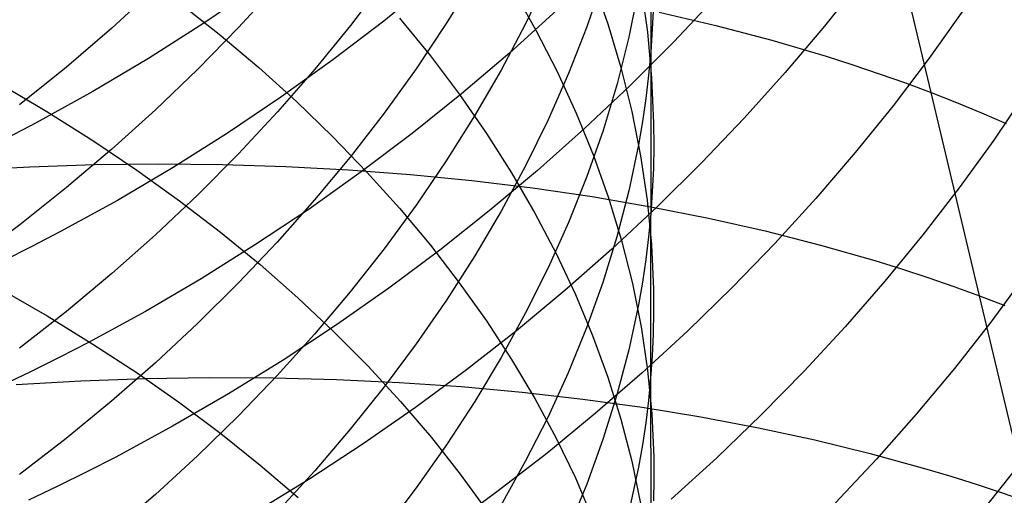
# Model space of a CAD drawing. Extents: x -383 to 1849, y -1185 to -529.
# Tile 599 of 656: x 422.3 to 429.59, y -955.62 to -952.1. Entities that reach past the tile are written whole.
import ezdxf

# ---------------------------------------------------------------- set-up
doc = ezdxf.new("R2010")
doc.units = 0
doc.layers.add('PREDEFINITO', color=7, linetype='CONTINUOUS')

msp = doc.modelspace()

# ---------------------------------------------------------------- linework, layer by layer
at = {"layer": 'PREDEFINITO'}
for p, q in [((429.0489, -952.6363, 497.8939), (428.6976, -951.1531, 499.1035)), ((426.9722, -951.1773, 633.6664), (426.9727, -952.336, 634.9519)), ((424.9995, -951.8097, 624.2318), (424.7489, -952.1391, 623.9666)), ((425.3627, -951.8086, 532.9674), (424.9963, -952.1059, 533.1012)), ((425.669, -951.7859, 626.3436), (425.4592, -952.1255, 626.0579)), ((426.2118, -951.7809, 628.5141), (426.0456, -952.1269, 628.2099)), ((426.6196, -951.7991, 630.7405), (426.4996, -952.148, 630.4202)), ((426.5431, -951.8042, 640.6397), (426.6553, -952.1264, 640.2874)), ((428.5384, -951.7929, 527.9367), (428.2589, -952.144, 528.1397)), ((423.3063, -951.861, 620.2057), (422.982, -952.1581, 619.9874)), ((424.0516, -951.8584, 534.5683), (423.6575, -952.1263, 534.6755)), ((424.2092, -951.8396, 622.184), (423.9204, -952.1549, 621.9415)), ((425.9509, -951.8698, 643.3167), (426.1225, -952.1729, 642.9703)), ((426.8817, -951.8769, 632.9946), (426.8108, -952.225, 632.6609)), ((426.9, -951.8536, 637.9558), (426.9481, -952.1893, 637.6046)), ((427.4575, -951.9254, 529.7337), (427.1436, -952.2591, 529.9116)), ((423.4741, -951.9645, 649.1135), (423.7783, -952.2046, 648.812)), ((426.2751, -952.0285, 531.4514), (425.9288, -952.3414, 531.604)), ((426.9922, -951.9919, 635.2963), (426.9846, -952.164, 635.124)), ((429.2889, -952.0234, 526.3027), (429.0343, -952.3814, 526.5233)), ((424.9963, -952.1059, 533.1012), (424.62, -952.3933, 533.2276)), ((425.1136, -952.0849, 645.9424), (425.3415, -952.3651, 645.6075)), ((427.0352, -952.0393, 496.6617), (427.456, -952.138, 496.8887)), ((422.982, -952.1581, 619.9874), (422.6465, -952.4468, 619.7758)), ((423.6575, -952.1263, 534.6755), (423.2544, -952.3829, 534.7748)), ((423.9204, -952.1549, 621.9415), (423.6194, -952.4629, 621.7048)), ((424.7489, -952.1391, 623.9666), (424.4852, -952.4626, 623.7066)), ((425.4592, -952.1255, 626.0579), (425.2355, -952.4603, 625.7765)), ((426.0456, -952.1269, 628.2099), (425.8645, -952.4693, 627.9094)), ((426.1225, -952.1729, 642.9703), (426.2796, -952.4795, 642.6203)), ((426.4996, -952.148, 630.4202), (426.3638, -952.4944, 630.1026)), ((426.6553, -952.1264, 640.2874), (426.752, -952.4509, 639.9332)), ((426.9846, -952.164, 635.124), (426.9727, -952.336, 634.9519)), ((427.456, -952.138, 496.8887), (427.8684, -952.2471, 497.1256)), ((428.2589, -952.144, 528.1397), (427.9673, -952.4887, 528.3363)), ((423.7783, -952.2046, 648.812), (424.0704, -952.451, 648.503)), ((426.8108, -952.225, 632.6609), (426.7234, -952.5715, 632.3291)), ((426.9481, -952.1893, 637.6046), (426.9797, -952.5259, 637.253)), ((427.8684, -952.2471, 497.1256), (428.2717, -952.3665, 497.3721)), ((427.1436, -952.2591, 529.9116), (426.8183, -952.5852, 530.0826)), ((423.2544, -952.3829, 534.7748), (422.8428, -952.6278, 534.8661)), ((424.62, -952.3933, 533.2276), (424.2343, -952.6703, 533.3463)), ((425.3415, -952.3651, 645.6075), (425.5559, -952.6499, 645.2675)), ((425.9288, -952.3414, 531.604), (425.5722, -952.6454, 531.7493)), ((426.9727, -952.336, 634.9519), (426.9564, -952.508, 634.78)), ((426.9727, -952.336, 634.9519), (426.9722, -954.754, 637.4297)), ((428.2717, -952.3665, 497.3721), (428.4697, -952.43, 497.499)), ((429.0343, -952.3814, 526.5233), (428.7669, -952.734, 526.7377)), ((422.6465, -952.4468, 619.7758), (422.3001, -952.7268, 619.571)), ((423.6194, -952.4629, 621.7048), (423.3067, -952.7635, 621.4743)), ((424.0704, -952.451, 648.503), (424.3502, -952.7035, 648.187)), ((424.4852, -952.4626, 623.7066), (424.2088, -952.7797, 623.4521)), ((425.2355, -952.4603, 625.7765), (424.9982, -952.79, 625.5)), ((425.8645, -952.4693, 627.9094), (425.6689, -952.8076, 627.6128)), ((426.752, -952.4509, 639.9332), (426.8329, -952.7771, 639.5773)), ((428.4697, -952.43, 497.499), (428.6654, -952.4962, 497.6282)), ((426.3638, -952.4944, 630.1026), (426.2127, -952.8378, 629.7881)), ((426.2796, -952.4795, 642.6203), (426.4217, -952.7891, 642.2672)), ((426.9564, -952.508, 634.78), (426.9357, -952.6797, 634.6084)), ((426.9797, -952.5259, 637.253), (426.9944, -952.863, 636.9012)), ((427.9673, -952.4887, 528.3363), (427.6637, -952.8267, 528.5263)), ((428.6654, -952.4962, 497.6282), (428.8584, -952.565, 497.7599)), ((422.1523, -952.5712, 651.511), (422.5023, -952.7771, 651.2395)), ((426.8183, -952.5852, 530.0826), (426.482, -952.9031, 530.2466)), ((426.7234, -952.5715, 632.3291), (426.6195, -952.9162, 631.9995)), ((428.8584, -952.565, 497.7599), (429.0489, -952.6363, 497.8939)), ((422.8428, -952.6278, 534.8661), (422.4229, -952.8606, 534.9492)), ((424.2343, -952.6703, 533.3463), (423.8394, -952.9366, 533.4571)), ((425.5722, -952.6454, 531.7493), (425.2054, -952.9399, 531.8871)), ((425.5559, -952.6499, 645.2675), (425.7564, -952.939, 644.9228)), ((426.9357, -952.6797, 634.6084), (426.9107, -952.8512, 634.4371)), ((429.4065, -954.1427, 496.715), (429.0489, -952.6363, 497.8939)), ((429.0489, -952.6363, 497.8939), (429.2367, -952.7102, 498.0302)), ((429.756, -952.629, 524.8711), (429.5131, -952.9883, 525.1036)), ((423.3067, -952.7635, 621.4743), (422.9825, -953.0562, 621.2503)), ((424.3502, -952.7035, 648.187), (424.6174, -952.9617, 647.8643)), ((428.7669, -952.734, 526.7377), (428.487, -953.0806, 526.9458)), ((429.2367, -952.7102, 498.0302), (429.4219, -952.7867, 498.1688)), ((422.5023, -952.7771, 651.2395), (422.8411, -952.9904, 650.9588)), ((424.2088, -952.7797, 623.4521), (423.92, -953.0901, 623.2033)), ((424.9982, -952.79, 625.5), (424.7476, -953.1141, 625.2284)), ((425.6689, -952.8076, 627.6128), (425.4591, -953.1415, 627.3203)), ((426.4217, -952.7891, 642.2672), (426.5488, -953.1016, 641.9114)), ((426.8329, -952.7771, 639.5773), (426.8977, -953.1048, 639.2203)), ((427.6637, -952.8267, 528.5263), (427.3485, -953.1575, 528.7095)), ((429.4219, -952.7867, 498.1688), (429.6043, -952.8658, 498.3096)), ((422.4229, -952.8606, 534.9492), (422.2099, -952.9723, 534.9876)), ((426.2127, -952.8378, 629.7881), (426.0464, -953.178, 629.477)), ((426.482, -952.9031, 530.2466), (426.135, -953.2127, 530.4033)), ((426.9107, -952.8512, 634.4371), (426.8814, -953.0225, 634.2662)), ((426.9944, -952.863, 636.9012), (426.9955, -953.0316, 636.7253)), ((423.8394, -952.9366, 533.4571), (423.4357, -953.1917, 533.5598)), ((424.6174, -952.9617, 647.8643), (424.8718, -953.2253, 647.5353)), ((425.2054, -952.9399, 531.8871), (424.8288, -953.2246, 532.0172)), ((425.7564, -952.939, 644.9228), (425.9428, -953.2321, 644.5739)), ((426.6195, -952.9162, 631.9995), (426.4997, -953.2587, 631.6725)), ((422.8411, -952.9904, 650.9588), (423.1685, -953.2107, 650.6694)), ((426.8814, -953.0225, 634.2662), (426.8102, -953.3642, 633.9255)), ((426.9955, -953.0316, 636.7253), (426.9922, -953.2002, 636.5496)), ((429.5131, -952.9883, 525.1036), (429.2571, -953.3426, 525.3302)), ((422.9825, -953.0562, 621.2503), (422.647, -953.3406, 621.033)), ((423.92, -953.0901, 623.2033), (423.6191, -953.3935, 622.9606)), ((424.7476, -953.1141, 625.2284), (424.4839, -953.4324, 624.9621)), ((426.5488, -953.1016, 641.9114), (426.6606, -953.4165, 641.5532)), ((426.8977, -953.1048, 639.2203), (426.9462, -953.4336, 638.8624)), ((428.487, -953.0806, 526.9458), (428.1949, -953.421, 527.1473)), ((421.8957, -953.2105, 493.5121), (422.3761, -953.1856, 493.6139)), ((422.3761, -953.1856, 493.6139), (422.8543, -953.1705, 493.7271)), ((422.8543, -953.1705, 493.7271), (423.3298, -953.1654, 493.8516)), ((423.4357, -953.1917, 533.5598), (423.0235, -953.4352, 533.6542)), ((423.3298, -953.1654, 493.8516), (423.8021, -953.1701, 493.9873)), ((423.8021, -953.1701, 493.9873), (424.2707, -953.1847, 494.1341)), ((424.2707, -953.1847, 494.1341), (424.735, -953.2093, 494.2918)), ((425.4591, -953.1415, 627.3203), (425.2354, -953.4707, 627.0324)), ((426.0464, -953.178, 629.477), (425.8654, -953.5146, 629.1695)), ((426.9922, -953.2002, 636.5496), (426.9846, -953.3688, 636.3741)), ((427.3485, -953.1575, 528.7095), (427.022, -953.4807, 528.8856)), ((423.1685, -953.2107, 650.6694), (423.4843, -953.4378, 650.3717)), ((424.8288, -953.2246, 532.0172), (424.4427, -953.4992, 532.1393)), ((424.735, -953.2093, 494.2918), (425.1944, -953.2439, 494.4603)), ((424.8718, -953.2253, 647.5353), (425.113, -953.4941, 647.2005)), ((425.1944, -953.2439, 494.4603), (425.6485, -953.2885, 494.6396)), ((426.135, -953.2127, 530.4033), (425.7776, -953.5133, 530.5524)), ((425.9428, -953.2321, 644.5739), (426.1149, -953.5288, 644.221)), ((426.4997, -953.2587, 631.6725), (426.3641, -953.5986, 631.3482)), ((422.647, -953.3406, 621.033), (422.3006, -953.6165, 620.8228)), ((425.6485, -953.2885, 494.6396), (426.0967, -953.343, 494.8294)), ((426.0967, -953.343, 494.8294), (426.5385, -953.4076, 495.0297)), ((429.2571, -953.3426, 525.3302), (428.9882, -953.6915, 525.5504)), ((423.6191, -953.3935, 622.9606), (423.3064, -953.6895, 622.7243)), ((426.5385, -953.4076, 495.0297), (426.9733, -953.4823, 495.2404)), ((426.6606, -953.4165, 641.5532), (426.7568, -953.7335, 641.1929)), ((426.8102, -953.3642, 633.9255), (426.7223, -953.7044, 633.5867)), ((426.9846, -953.3688, 636.3741), (426.9727, -953.5373, 636.1987)), ((423.0235, -953.4352, 533.6542), (422.6031, -953.6668, 533.7401)), ((423.4843, -953.4378, 650.3717), (423.7882, -953.6714, 650.066)), ((424.4839, -953.4324, 624.9621), (424.2076, -953.7444, 624.7014)), ((425.2354, -953.4707, 627.0324), (424.9981, -953.7949, 626.7493)), ((427.022, -953.4807, 528.8856), (426.6846, -953.7961, 529.0545)), ((426.9462, -953.4336, 638.8624), (426.9782, -953.7633, 638.5041)), ((426.9733, -953.4823, 495.2404), (427.4007, -953.567, 495.4613)), ((428.1949, -953.421, 527.1473), (427.8908, -953.7548, 527.3421)), ((424.4427, -953.4992, 532.1393), (424.0476, -953.7631, 532.2534)), ((425.113, -953.4941, 647.2005), (425.341, -953.7676, 646.8601)), ((425.7776, -953.5133, 530.5524), (425.4101, -953.8047, 530.6939)), ((425.8654, -953.5146, 629.1695), (425.6698, -953.8473, 628.866)), ((426.1149, -953.5288, 644.221), (426.2724, -953.8289, 643.8646)), ((426.9727, -953.5373, 636.1987), (426.9564, -953.7056, 636.0235)), ((422.3006, -953.6165, 620.8228), (421.9436, -953.8834, 620.6198)), ((426.3641, -953.5986, 631.3482), (426.213, -953.9356, 631.0271)), ((427.4007, -953.567, 495.4613), (427.82, -953.6619, 495.6923)), ((422.6031, -953.6668, 533.7401), (422.3899, -953.778, 533.7798)), ((423.3064, -953.6895, 622.7243), (422.9821, -953.9778, 622.4945)), ((423.7882, -953.6714, 650.066), (424.08, -953.9113, 649.7528)), ((426.7223, -953.7044, 633.5867), (426.618, -954.0428, 633.2501)), ((426.9564, -953.7056, 636.0235), (426.9357, -953.8738, 635.8487)), ((427.82, -953.6619, 495.6923), (428.2308, -953.7669, 495.9333)), ((428.9882, -953.6915, 525.5504), (428.7069, -954.0346, 525.7642)), ((422.3899, -953.778, 533.7798), (422.1747, -953.8861, 533.8172)), ((424.0476, -953.7631, 532.2534), (423.6435, -954.0161, 532.3591)), ((424.2076, -953.7444, 624.7014), (423.9188, -954.0499, 624.4466)), ((425.341, -953.7676, 646.8601), (425.5553, -954.0457, 646.5145)), ((426.7568, -953.7335, 641.1929), (426.8371, -954.0524, 640.831)), ((426.9782, -953.7633, 638.5041), (426.9933, -954.0935, 638.1456)), ((427.8908, -953.7548, 527.3421), (427.5752, -954.0815, 527.5298)), ((428.2308, -953.7669, 495.9333), (428.6325, -953.882, 496.1841)), ((424.9981, -953.7949, 626.7493), (424.7474, -954.1136, 626.4713)), ((425.4101, -953.8047, 530.6939), (425.0329, -954.0865, 530.8274)), ((425.6698, -953.8473, 628.866), (425.46, -954.1757, 628.5668)), ((426.2724, -953.8289, 643.8646), (426.4151, -954.1319, 643.5051)), ((426.6846, -953.7961, 529.0545), (426.3365, -954.103, 529.2158)), ((424.08, -953.9113, 649.7528), (424.3594, -954.157, 649.4325)), ((426.9357, -953.8738, 635.8487), (426.9108, -954.0418, 635.6742)), ((428.6325, -953.882, 496.1841), (428.8298, -953.9433, 496.3132)), ((422.9821, -953.9778, 622.4945), (422.6466, -954.2579, 622.2716)), ((426.213, -953.9356, 631.0271), (426.0468, -954.2694, 630.7094)), ((428.8298, -953.9433, 496.3132), (429.0246, -954.0073, 496.4448)), ((429.7485, -953.9879, 523.9343), (429.4915, -954.3375, 524.1661)), ((423.6435, -954.0161, 532.3591), (423.231, -954.2577, 532.4562)), ((423.9188, -954.0499, 624.4466), (423.618, -954.3485, 624.1979)), ((425.5553, -954.0457, 646.5145), (425.7558, -954.328, 646.1642)), ((426.618, -954.0428, 633.2501), (426.4977, -954.379, 632.916)), ((426.8371, -954.0524, 640.831), (426.9014, -954.3728, 640.4678)), ((426.9108, -954.0418, 635.6742), (426.8816, -954.2096, 635.5)), ((428.7069, -954.0346, 525.7642), (428.4133, -954.3716, 525.9712)), ((429.0246, -954.0073, 496.4448), (429.2169, -954.0737, 496.5787)), ((429.2169, -954.0737, 496.5787), (429.4065, -954.1427, 496.715)), ((422.1542, -954.0913, 652.7563), (422.5042, -954.2919, 652.4805)), ((424.7474, -954.1136, 626.4713), (424.4838, -954.4266, 626.1988)), ((425.0329, -954.0865, 530.8274), (424.6463, -954.3583, 530.9527)), ((426.3365, -954.103, 529.2158), (425.9781, -954.4013, 529.3694)), ((426.4151, -954.1319, 643.5051), (426.5427, -954.4377, 643.1427)), ((426.9933, -954.0935, 638.1456), (426.9945, -954.2587, 637.9664)), ((427.5752, -954.0815, 527.5298), (427.2482, -954.4009, 527.7102)), ((429.7705, -955.6721, 495.5664), (429.4065, -954.1427, 496.715)), ((429.4065, -954.1427, 496.715), (429.5935, -954.2143, 496.8537)), ((424.3594, -954.157, 649.4325), (424.6263, -954.4083, 649.1053)), ((425.46, -954.1757, 628.5668), (425.2363, -954.4995, 628.2722)), ((426.8816, -954.2096, 635.5), (426.8105, -954.5441, 635.1529)), ((422.6466, -954.2579, 622.2716), (422.3002, -954.5296, 622.056)), ((422.5042, -954.2919, 652.4805), (422.8431, -954.4998, 652.1955)), ((423.231, -954.2577, 532.4562), (422.8103, -954.4875, 532.5446)), ((426.0468, -954.2694, 630.7094), (425.8658, -954.5997, 630.3955)), ((426.9945, -954.2587, 637.9664), (426.9914, -954.4238, 637.7874)), ((423.618, -954.3485, 624.1979), (423.3053, -954.6398, 623.9558)), ((424.6463, -954.3583, 530.9527), (424.2506, -954.6196, 531.0697)), ((425.7558, -954.328, 646.1642), (425.9423, -954.6141, 645.8096)), ((429.4915, -954.3375, 524.1661), (429.2216, -954.6818, 524.3914)), ((424.4838, -954.4266, 626.1988), (424.2074, -954.7335, 625.9319)), ((424.6263, -954.4083, 649.1053), (424.8802, -954.6648, 648.7718)), ((425.9781, -954.4013, 529.3694), (425.6097, -954.6905, 529.5151)), ((426.4977, -954.379, 632.916), (426.3616, -954.7128, 632.5848)), ((426.5427, -954.4377, 643.1427), (426.655, -954.7458, 642.778)), ((426.9014, -954.3728, 640.4678), (426.9493, -954.6943, 640.1038)), ((427.2482, -954.4009, 527.7102), (426.9104, -954.7124, 527.8832)), ((426.9914, -954.4238, 637.7874), (426.984, -954.5889, 637.6084)), ((428.4133, -954.3716, 525.9712), (428.1079, -954.7022, 526.1713)), ((422.8103, -954.4875, 532.5446), (422.5969, -954.5979, 532.5854)), ((422.8431, -954.4998, 652.1955), (423.1706, -954.7146, 651.9016)), ((425.2363, -954.4995, 628.2722), (424.9989, -954.8183, 627.9825)), ((426.8105, -954.5441, 635.1529), (426.7228, -954.8772, 634.8078)), ((422.5969, -954.5979, 532.5854), (422.3816, -954.7052, 532.6239)), ((423.3053, -954.6398, 623.9558), (422.9811, -954.9235, 623.7204)), ((424.2506, -954.6196, 531.0697), (423.846, -954.8701, 531.1781)), ((425.8658, -954.5997, 630.3955), (425.6703, -954.9261, 630.0856)), ((425.9423, -954.6141, 645.8096), (426.1144, -954.9038, 645.4509)), ((426.984, -954.5889, 637.6084), (426.9722, -954.754, 637.4297)), ((422.3816, -954.7052, 532.6239), (422.1645, -954.8093, 532.6602)), ((423.1706, -954.7146, 651.9016), (423.4865, -954.936, 651.5992)), ((424.8802, -954.6648, 648.7718), (425.1211, -954.9264, 648.4322)), ((425.6097, -954.6905, 529.5151), (425.2317, -954.9701, 529.6526)), ((426.3616, -954.7128, 632.5848), (426.2101, -955.0438, 632.2567)), ((426.9104, -954.7124, 527.8832), (426.5619, -955.0158, 528.0485)), ((426.9493, -954.6943, 640.1038), (426.9807, -955.0167, 639.7391)), ((428.1079, -954.7022, 526.1713), (427.791, -955.0258, 526.3641)), ((429.2216, -954.6818, 524.3914), (428.9393, -955.0205, 524.6101)), ((422.2741, -954.7996, 492.3129), (422.754, -954.7728, 492.4163)), ((422.754, -954.7728, 492.4163), (423.2317, -954.7557, 492.5314)), ((423.2317, -954.7557, 492.5314), (423.7067, -954.7482, 492.6579)), ((423.7067, -954.7482, 492.6579), (424.1784, -954.7505, 492.7958)), ((424.2074, -954.7335, 625.9319), (423.9187, -955.0339, 625.6711)), ((424.1784, -954.7505, 492.7958), (424.6463, -954.7624, 492.9449)), ((424.6463, -954.7624, 492.9449), (425.1099, -954.7841, 493.1052)), ((425.1099, -954.7841, 493.1052), (425.5686, -954.8155, 493.2764)), ((426.655, -954.7458, 642.778), (426.7517, -955.056, 642.4112)), ((426.9722, -954.754, 637.4297), (426.956, -954.9189, 637.2513)), ((426.9722, -954.754, 637.4297), (426.973, -955.9858, 638.6457)), ((423.846, -954.8701, 531.1781), (423.433, -955.1095, 531.2777)), ((424.9989, -954.8183, 627.9825), (424.7483, -955.1318, 627.698)), ((425.5686, -954.8155, 493.2764), (426.0218, -954.8567, 493.4585)), ((426.0218, -954.8567, 493.4585), (426.4692, -954.9078, 493.6513)), ((426.7228, -954.8772, 634.8078), (426.6188, -955.2085, 634.4649)), ((422.9811, -954.9235, 623.7204), (422.6457, -955.1992, 623.492)), ((423.4865, -954.936, 651.5992), (423.7904, -955.1638, 651.2888)), ((425.1211, -954.9264, 648.4322), (425.3486, -955.1927, 648.0871)), ((425.6703, -954.9261, 630.0856), (425.4605, -955.2482, 629.7802)), ((426.1144, -954.9038, 645.4509), (426.2719, -955.1967, 645.0887)), ((426.4692, -954.9078, 493.6513), (426.9101, -954.9686, 493.8548)), ((426.956, -954.9189, 637.2513), (426.9355, -955.0836, 637.0731)), ((425.2317, -954.9701, 529.6526), (424.8442, -955.2399, 529.7817)), ((426.5619, -955.0158, 528.0485), (426.2031, -955.3106, 528.2058)), ((426.9101, -954.9686, 493.8548), (427.344, -955.0393, 494.0688)), ((426.9807, -955.0167, 639.7391), (426.9953, -955.3396, 639.3743)), ((428.9393, -955.0205, 524.6101), (428.6448, -955.3531, 524.8219)), ((423.9187, -955.0339, 625.6711), (423.6178, -955.3276, 625.4165)), ((426.2101, -955.0438, 632.2567), (426.0435, -955.3716, 631.9322)), ((426.7517, -955.056, 642.4112), (426.8327, -955.368, 642.0428)), ((426.9355, -955.0836, 637.0731), (426.9107, -955.2482, 636.8952)), ((427.344, -955.0393, 494.0688), (427.7703, -955.12, 494.2931)), ((427.791, -955.0258, 526.3641), (427.4629, -955.3422, 526.5495)), ((423.433, -955.1095, 531.2777), (423.0119, -955.3373, 531.3683)), ((423.7904, -955.1638, 651.2888), (424.0822, -955.3976, 650.9706)), ((424.7483, -955.1318, 627.698), (424.4846, -955.4397, 627.419)), ((427.7703, -955.12, 494.2931), (428.1886, -955.2105, 494.5278)), ((422.6457, -955.1992, 623.492), (422.2994, -955.4666, 623.2711)), ((424.8442, -955.2399, 529.7817), (424.4478, -955.4994, 529.9022)), ((425.3486, -955.1927, 648.0871), (425.5625, -955.4634, 647.7367)), ((426.2719, -955.1967, 645.0887), (426.4147, -955.4927, 644.7232)), ((426.6188, -955.2085, 634.4649), (426.4988, -955.5377, 634.1246)), ((428.1886, -955.2105, 494.5278), (428.5983, -955.3109, 494.7725)), ((425.4605, -955.2482, 629.7802), (425.2368, -955.5658, 629.4794)), ((426.2031, -955.3106, 528.2058), (425.8343, -955.5965, 528.355)), ((426.9107, -955.2482, 636.8952), (426.8816, -955.4125, 636.7177)), ((428.5983, -955.3109, 494.7725), (428.9989, -955.4213, 495.0273)), ((423.0119, -955.3373, 531.3683), (422.7983, -955.4467, 531.4101)), ((423.6178, -955.3276, 625.4165), (423.3051, -955.6141, 625.1686)), ((426.0435, -955.3716, 631.9322), (425.862, -955.696, 631.6114)), ((426.8327, -955.368, 642.0428), (426.8975, -955.6814, 641.6731)), ((426.9953, -955.3396, 639.3743), (426.9962, -955.5012, 639.192)), ((427.4629, -955.3422, 526.5495), (427.1238, -955.6509, 526.7273)), ((428.6448, -955.3531, 524.8219), (428.3385, -955.6794, 525.0265)), ((429.7383, -955.3454, 523.0157), (429.468, -955.6851, 523.2462)), ((422.7983, -955.4467, 531.4101), (422.5828, -955.553, 531.4496)), ((424.0822, -955.3976, 650.9706), (424.3616, -955.6372, 650.6452)), ((424.4846, -955.4397, 627.419), (424.2083, -955.7416, 627.1458)), ((426.8816, -955.4125, 636.7177), (426.8108, -955.7402, 636.3641)), ((428.9989, -955.4213, 495.0273), (429.1956, -955.4803, 495.1584)), ((424.4478, -955.4994, 529.9022), (424.0426, -955.7483, 530.0138)), ((425.5625, -955.4634, 647.7367), (425.7626, -955.7382, 647.3815)), ((426.4147, -955.4927, 644.7232), (426.5423, -955.7912, 644.3549)), ((426.9962, -955.5012, 639.192), (426.9928, -955.6628, 639.0097)), ((429.1956, -955.4803, 495.1584), (429.3898, -955.5417, 495.292)), ((422.5828, -955.553, 531.4496), (422.3655, -955.6563, 531.4868)), ((425.2368, -955.5658, 629.4794), (424.9994, -955.8786, 629.1837)), ((425.8343, -955.5965, 528.355), (425.4558, -955.8731, 528.4958)), ((426.4988, -955.5377, 634.1246), (426.363, -955.8645, 633.7872)), ((429.3898, -955.5417, 495.292), (429.5814, -955.6057, 495.428)), ((429.5814, -955.6057, 495.428), (429.7705, -955.6721, 495.5664)), ((423.3051, -955.6141, 625.1686), (422.981, -955.8931, 624.9276))]:
    msp.add_line(p, q, dxfattribs=at)
at = {"layer": 'PREDEFINITO', "extrusion": (0.972954, 0.231001, -0.000156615)}
msp.add_arc((-1087.3402, 576.7282, 200.7668), 85.2985, 293.369927, 338.511085, dxfattribs=at)

doc.saveas('drawing.dxf')
